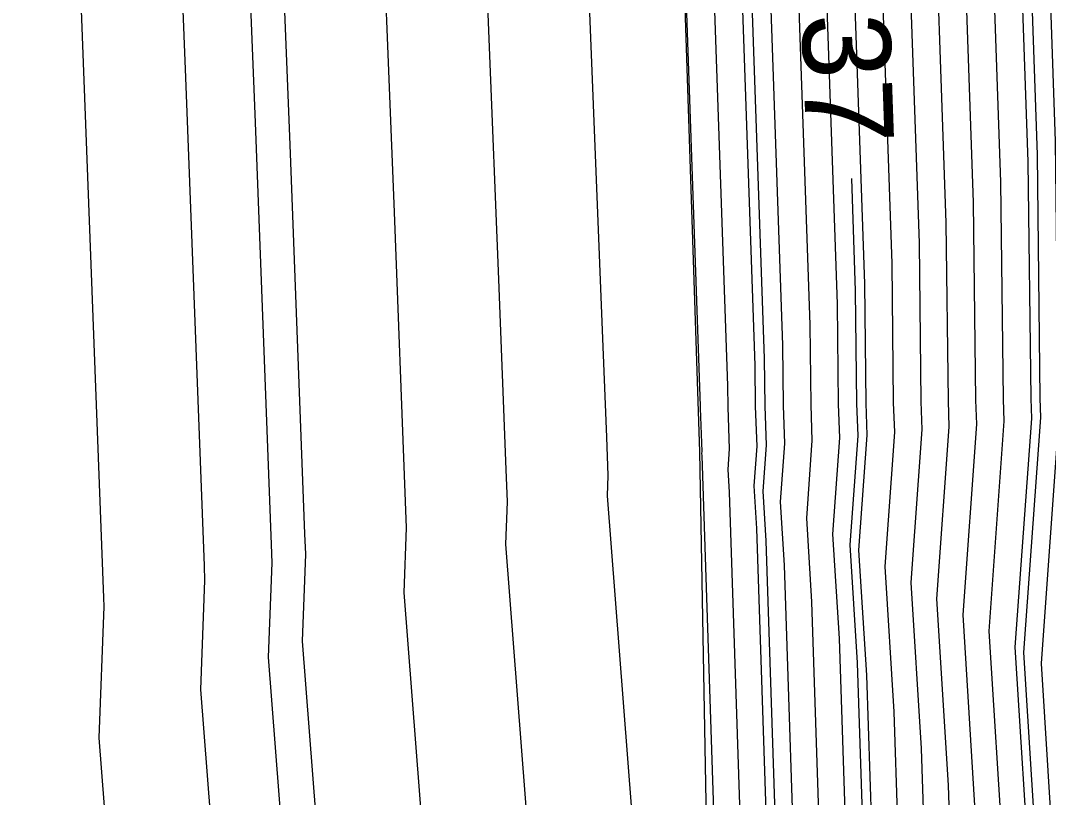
# Model space of a CAD drawing. Extents: x 2354170 to 2357230, y 866100 to 868290.
# Drawn here: x 2355290.64 to 2355313.99, y 867170.77 to 867188.41 of the extents above; entities that cross this region are included whole.
import ezdxf

# ---------------------------------------------------------------- set-up
doc = ezdxf.new("R2010")
doc.units = 0
for name, color, linetype in [('Default', 7, 'Continuous'), ('DTM Contours Major', 7, 'Continuous'), ('DTM Contours Minor', 7, 'Continuous'), ('DTM Contours Minor Text', 7, 'Continuous'), ('PH Exist DTM Breakline', 7, 'Continuous')]:
    doc.layers.add(name, color=color, linetype=linetype)

msp = doc.modelspace()

# ---------------------------------------------------------------- linework, layer by layer
at = {"layer": 'Default'}
for points in [[(2355301.364, 867294.501), (2355303.473, 867267.767), (2355303.536, 867267.365), (2355303.528, 867266.921), (2355303.573, 867266.432), (2355305.202, 867238.149), (2355305.248, 867237.469), (2355305.272, 867237.054), (2355305.377, 867236.288), (2355305.337, 867235.543), (2355306.758, 867210.787), (2355306.786, 867209.642), (2355306.873, 867208.422), (2355307.046, 867206.972), (2355307.948, 867181.04), (2355307.964, 867179.665), (2355307.994, 867178.808), (2355307.898, 867177.479), (2355307.989, 867176.039), (2355308.831, 867150.512), (2355308.584, 867148.826), (2355308.773, 867147.228), (2355309.145, 867135.572)], [(2355301.994, 867294.01), (2355304.031, 867268.182), (2355304.145, 867267.464), (2355304.13, 867266.668), (2355304.211, 867265.793), (2355305.777, 867238.611), (2355305.847, 867237.572), (2355305.87, 867237.174), (2355306.03, 867236.007), (2355305.97, 867234.872), (2355307.329, 867211.186), (2355307.367, 867209.658), (2355307.482, 867208.031), (2355307.713, 867206.097), (2355308.569, 867181.503), (2355308.59, 867179.683), (2355308.618, 867178.871), (2355308.492, 867177.112), (2355308.611, 867175.207), (2355309.409, 867151.006), (2355309.099, 867148.879), (2355309.336, 867146.865), (2355309.689, 867135.796)], [(2355302.625, 867293.519), (2355304.59, 867268.596), (2355304.754, 867267.562), (2355304.732, 867266.415), (2355304.849, 867265.154), (2355306.352, 867239.072), (2355306.446, 867237.676), (2355306.468, 867237.295), (2355306.682, 867235.727), (2355306.602, 867234.201), (2355307.9, 867211.584), (2355307.947, 867209.675), (2355308.091, 867207.64), (2355308.38, 867205.222), (2355309.189, 867181.966), (2355309.216, 867179.701), (2355309.242, 867178.934), (2355309.085, 867176.746), (2355309.233, 867174.374), (2355309.988, 867151.499), (2355309.613, 867148.933), (2355309.899, 867146.502), (2355310.234, 867136.019)], [(2355307.51, 867134.902), (2355307.082, 867148.316), (2355307.041, 867148.665), (2355307.095, 867149.032), (2355306.122, 867178.535), (2355306.119, 867178.579), (2355306.122, 867178.62), (2355306.087, 867179.611), (2355306.087, 867179.652), (2355305.087, 867208.386), (2355305.039, 867209.583), (2355305.038, 867209.594), (2355305.039, 867209.602), (2355302.203, 867236.2), (2355302.17, 867236.595), (2355301.962, 867238.743), (2355299.804, 867264.507), (2355299.31, 867266.988), (2355298.381, 867271.619), (2355298.192, 867292.929)], [(2355303.885, 867292.538), (2355305.708, 867269.426), (2355305.972, 867267.758), (2355305.937, 867265.909), (2355306.125, 867263.877), (2355307.501, 867239.995), (2355307.644, 867237.883), (2355307.664, 867237.535), (2355307.988, 867235.166), (2355307.866, 867232.86), (2355309.042, 867212.381), (2355309.108, 867209.707), (2355309.31, 867206.858), (2355309.714, 867203.472), (2355310.43, 867182.892), (2355310.467, 867179.738), (2355310.491, 867179.059), (2355310.271, 867176.012), (2355310.478, 867172.71), (2355311.145, 867152.485), (2355310.642, 867149.04), (2355311.026, 867145.776), (2355311.324, 867136.466)], [(2355304.516, 867292.047), (2355306.267, 867269.841), (2355306.58, 867267.856), (2355306.54, 867265.656), (2355306.764, 867263.238), (2355308.076, 867240.457), (2355308.243, 867237.986), (2355308.262, 867237.656), (2355308.641, 867234.885), (2355308.499, 867232.189), (2355309.613, 867212.78), (2355309.688, 867209.724), (2355309.919, 867206.467), (2355310.381, 867202.597), (2355311.051, 867183.355), (2355311.093, 867179.756), (2355311.115, 867179.122), (2355310.864, 867175.645), (2355311.101, 867171.878), (2355311.724, 867152.979), (2355311.157, 867149.094), (2355311.59, 867145.413), (2355311.868, 867136.689)], [(2355312.958, 867137.136), (2355312.717, 867144.687), (2355312.186, 867149.201), (2355312.881, 867153.965), (2355312.345, 867170.214), (2355312.051, 867174.912), (2355312.363, 867179.247), (2355312.344, 867179.792), (2355312.292, 867184.281), (2355311.715, 867200.847), (2355311.137, 867205.685), (2355310.849, 867209.756), (2355310.754, 867213.577), (2355309.763, 867230.847), (2355309.947, 867234.324), (2355309.458, 867237.896), (2355309.441, 867238.193), (2355309.225, 867241.38), (2355308.04, 867261.96), (2355307.744, 867265.15), (2355307.798, 867268.052), (2355307.385, 867270.67), (2355305.776, 867291.066)], [(2355313.28, 867144.324), (2355312.7, 867149.254), (2355313.46, 867154.459), (2355312.968, 867169.382), (2355312.644, 867174.545), (2355312.987, 867179.31), (2355312.97, 867179.81), (2355312.912, 867184.743), (2355312.382, 867199.972), (2355311.747, 867205.294), (2355311.429, 867209.773), (2355311.325, 867213.975), (2355310.396, 867230.177), (2355310.6, 867234.043), (2355310.056, 867238.017), (2355310.04, 867238.297), (2355309.8, 867241.842), (2355308.678, 867261.322), (2355308.347, 867264.897), (2355308.407, 867268.15), (2355307.944, 867271.085), (2355306.407, 867290.576)], [(2355314.407, 867143.598), (2355313.729, 867149.362), (2355314.617, 867155.445), (2355314.212, 867167.717), (2355313.83, 867173.812), (2355314.236, 867179.436), (2355314.221, 867179.846), (2355314.153, 867185.669), (2355313.716, 867198.222), (2355312.965, 867204.512), (2355312.59, 867209.805), (2355312.467, 867214.772), (2355311.66, 867228.835), (2355311.905, 867233.482), (2355311.252, 867238.258), (2355311.238, 867238.504), (2355310.949, 867242.765), (2355309.954, 867260.044), (2355309.552, 867264.391), (2355309.625, 867268.346), (2355309.062, 867271.915), (2355307.667, 867289.594)], [(2355308.055, 867135.126), (2355307.646, 867147.954), (2355307.556, 867148.718), (2355307.673, 867149.526), (2355306.744, 867177.703), (2355306.712, 867178.213), (2355306.746, 867178.683), (2355306.713, 867179.629), (2355306.707, 867180.115), (2355305.712, 867208.721), (2355305.654, 867209.204), (2355305.626, 867209.609), (2355305.616, 867209.99), (2355304.207, 867234.553), (2355303.97, 867236.772), (2355303.934, 867237.21), (2355303.915, 867237.406), (2355301.512, 867266.085), (2355301.303, 867267.134), (2355300.91, 867269.093), (2355300.749, 867287.297)], [(2355304.402, 867135.401), (2355303.332, 867147.209), (2355303.526, 867152.465), (2355301.663, 867176.518), (2355301.699, 867177.481), (2355301.67, 867178.217), (2355301.506, 867182.529), (2355300.628, 867204.401), (2355300.305, 867209.934), (2355300.881, 867214.314), (2355298.669, 867235.057), (2355298.644, 867235.365), (2355298.057, 867241.417), (2355296.388, 867261.351), (2355295.322, 867266.697), (2355293.322, 867276.671), (2355293.246, 867285.156)], [(2355294.88, 867143.571), (2355295.574, 867162.378), (2355294.735, 867173.217), (2355294.828, 867175.696), (2355294.815, 867176.028), (2355294.394, 867187.119), (2355294.012, 867196.628), (2355293.206, 867210.445), (2355294.644, 867221.381), (2355293.369, 867233.342), (2355293.354, 867233.52), (2355292.2, 867245.429), (2355291.263, 867256.618), (2355289.342, 867266.259), (2355287.471, 867275.587), (2355282.888, 867283.216)], [(2355292.062, 867142.359), (2355292.924, 867165.682), (2355292.425, 867172.117), (2355292.537, 867175.102), (2355292.53, 867175.298), (2355292.023, 867188.649), (2355291.807, 867194.037), (2355290.839, 867210.615), (2355292.565, 867223.737), (2355291.602, 867232.77), (2355291.591, 867232.904), (2355290.248, 867246.766), (2355289.555, 867255.04), (2355287.348, 867266.113), (2355285.977, 867272.947), (2355280.597, 867281.904)], [(2355301.39, 867136.334), (2355300.515, 867145.996), (2355300.875, 867155.769), (2355299.353, 867175.418), (2355299.409, 867176.886), (2355299.385, 867177.487), (2355299.135, 867184.059), (2355298.423, 867201.81), (2355297.939, 867210.104), (2355298.802, 867216.67), (2355296.903, 867234.485), (2355296.881, 867234.75), (2355296.105, 867242.754), (2355294.679, 867259.774), (2355293.329, 867266.551), (2355290.792, 867279.197)], [(2355313.832, 867161.226), (2355313.59, 867168.549), (2355313.237, 867174.178), (2355313.611, 867179.373), (2355313.596, 867179.828), (2355313.533, 867185.206), (2355313.049, 867199.097), (2355312.356, 867204.903), (2355312.009, 867209.789), (2355311.896, 867214.374), (2355311.028, 867229.506), (2355311.252, 867233.763), (2355310.654, 867238.137), (2355310.639, 867238.4), (2355310.375, 867242.303), (2355309.316, 867260.683), (2355309.285, 867261.02)], [(2355305.838, 867258.43), (2355306.926, 867239.534), (2355307.045, 867237.779), (2355307.066, 867237.415), (2355307.335, 867235.446), (2355307.234, 867233.531), (2355308.471, 867211.983), (2355308.527, 867209.691), (2355308.7, 867207.249), (2355309.047, 867204.347), (2355309.81, 867182.429), (2355309.841, 867179.719), (2355309.867, 867178.997), (2355309.678, 867176.379), (2355309.856, 867173.542), (2355310.349, 867158.584)], [(2355297.705, 867144.99), (2355298.225, 867159.073), (2355297.044, 867174.317), (2355297.118, 867176.291), (2355297.1, 867176.757), (2355296.765, 867185.589), (2355296.218, 867199.219), (2355295.572, 867210.275), (2355296.723, 867219.025), (2355295.136, 867233.914), (2355295.117, 867234.135), (2355294.153, 867244.091), (2355294.103, 867244.687)], [(2355306.749, 867141.463), (2355306.732, 867141.993), (2355306.149, 867148.421), (2355306.177, 867149.161), (2355303.972, 867177.618), (2355303.99, 867178.076), (2355303.955, 867178.946), (2355303.877, 867180.999), (2355302.834, 867206.992), (2355302.672, 867209.764), (2355302.96, 867211.958), (2355300.436, 867235.629), (2355300.407, 867235.98), (2355300.01, 867240.08), (2355299.921, 867241.145)], [(2355312.348, 867127.488), (2355312.337, 867128.535), (2355312.195, 867132.758), (2355312.413, 867136.912), (2355312.153, 867145.05), (2355311.671, 867149.147), (2355312.303, 867153.472), (2355311.723, 867171.046), (2355311.457, 867175.279), (2355311.739, 867179.185), (2355311.718, 867179.774), (2355311.671, 867183.818), (2355311.048, 867201.722), (2355310.528, 867206.076), (2355310.268, 867209.74), (2355310.183, 867213.178), (2355309.373, 867227.297)], [(2355308.645, 867126.574), (2355308.576, 867132.731), (2355308.532, 867134.051), (2355308.6, 867135.349), (2355308.209, 867147.591), (2355308.07, 867148.772), (2355308.252, 867150.019), (2355307.366, 867176.871), (2355307.305, 867177.846), (2355307.37, 867178.746), (2355307.339, 867179.647), (2355307.328, 867180.577), (2355306.379, 867207.847), (2355306.264, 867208.813), (2355306.206, 867209.626), (2355306.187, 867210.389), (2355305.264, 867226.472)]]:
    msp.add_lwpolyline(points, dxfattribs=at)
at = {"layer": 'DTM Contours Major'}
msp.add_lwpolyline([(2355306.749, 867141.463), (2355306.732, 867141.993), (2355306.149, 867148.421), (2355306.177, 867149.161), (2355303.972, 867177.618), (2355303.99, 867178.076), (2355303.955, 867178.946), (2355303.877, 867180.999), (2355302.834, 867206.992), (2355302.672, 867209.764), (2355302.96, 867211.958), (2355300.436, 867235.629), (2355300.407, 867235.98), (2355300.01, 867240.08), (2355299.921, 867241.145)], dxfattribs=at)
at = {"layer": 'DTM Contours Minor'}
for points in [[(2355300.944, 867294.828), (2355303.1, 867267.49), (2355303.13, 867267.3), (2355303.126, 867267.089), (2355303.147, 867266.858), (2355304.819, 867237.841), (2355304.849, 867237.4), (2355304.873, 867236.974), (2355304.941, 867236.475), (2355304.916, 867235.99), (2355306.377, 867210.521), (2355306.399, 867209.631), (2355306.467, 867208.682), (2355306.601, 867207.555), (2355307.535, 867180.732), (2355307.547, 867179.653), (2355307.578, 867178.766), (2355307.503, 867177.724), (2355307.574, 867176.593), (2355308.445, 867150.183), (2355308.242, 867148.79), (2355308.397, 867147.47), (2355308.781, 867135.424)], [(2355312.413, 867136.912), (2355312.153, 867145.05), (2355311.671, 867149.147), (2355312.303, 867153.472), (2355311.723, 867171.046), (2355311.457, 867175.279), (2355311.739, 867179.185), (2355311.718, 867179.774), (2355311.671, 867183.818), (2355311.048, 867201.722), (2355310.528, 867206.076), (2355310.268, 867209.74), (2355310.183, 867213.178), (2355309.131, 867231.518), (2355309.294, 867234.604), (2355308.86, 867237.776), (2355308.842, 867238.09), (2355308.651, 867240.918), (2355307.402, 867262.599), (2355307.142, 867265.403), (2355307.189, 867267.954), (2355306.826, 867270.255), (2355306.597, 867273.164)], [(2355314.032, 867143.84), (2355313.386, 867149.326), (2355314.231, 867155.116), (2355313.797, 867168.272), (2355313.435, 867174.056), (2355313.819, 867179.394), (2355313.804, 867179.834), (2355313.739, 867185.361), (2355313.272, 867198.806), (2355312.559, 867204.772), (2355312.203, 867209.794), (2355312.086, 867214.507), (2355311.875, 867218.191)], [(2355301.1, 867015.701), (2355301.963, 867021.744), (2355301.275, 867029.856), (2355301.271, 867030.39), (2355300.406, 867043.619), (2355300.308, 867060.278), (2355299.781, 867065.34), (2355297.866, 867075.301), (2355296.383, 867088.828), (2355298.106, 867101.496), (2355298.152, 867102.732), (2355297.068, 867118.586), (2355297.764, 867132.749), (2355297.374, 867137.577), (2355296.758, 867144.38), (2355297.341, 867160.175), (2355296.274, 867173.95), (2355296.355, 867176.093), (2355296.338, 867176.514), (2355295.974, 867186.099), (2355295.482, 867198.355), (2355294.783, 867210.331), (2355295.39, 867214.945)], [(2355309.514, 867184.826), (2355309.603, 867182.275), (2355309.633, 867179.713), (2355309.659, 867178.976), (2355309.48, 867176.501), (2355309.648, 867173.82), (2355310.374, 867151.828), (2355309.956, 867148.969), (2355310.275, 867146.26), (2355310.597, 867136.168)]]:
    msp.add_lwpolyline(points, dxfattribs=at)
at = {"layer": 'PH Exist DTM Breakline'}
msp.add_lwpolyline([(2354998.987, 867523.883), (2355031.67, 867506.785), (2355063.384, 867490.232), (2355116.195, 867460.277), (2355149.553, 867441.314), (2355183.938, 867421.048), (2355201.572, 867411.115), (2355224.818, 867398.158), (2355251.509, 867383.227), (2355269.376, 867369.298), (2355287.251, 867347.908), (2355294.287, 867327.619), (2355296.523, 867319.456), (2355299.911, 867295.631), (2355302.764, 867267.241), (2355304.13, 867236.824), (2355305.048, 867209.593), (2355306.062, 867178.614), (2355306.867, 867134.639), (2355307.678, 867102.256), (2355309.303, 867062.926), (2355310.069, 867028.808), (2355310.233, 866999.689)], dxfattribs=at)

# ---------------------------------------------------------------- texts
at = {"layer": 'DTM Contours Minor Text'}
msp.add_text('137', height=2, rotation=271.9927, dxfattribs=at).set_placement((2355308.332, 867190.032))

doc.saveas('drawing.dxf')
